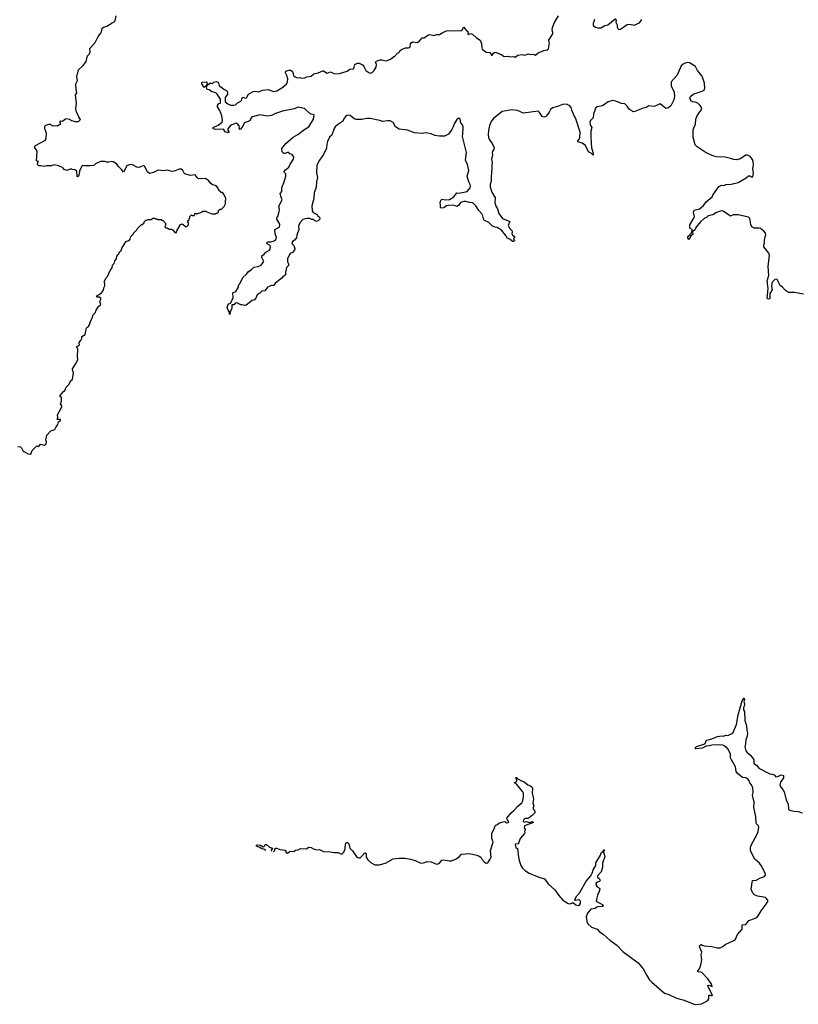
# Model space of a CAD drawing. Extents: x 2293878 to 2522763, y 823964 to 1006972.
# Tile 332 of 407: x 2449820 to 2461031, y 831674 to 845859. Entities that reach past the tile are written whole.
import ezdxf

# ---------------------------------------------------------------- set-up
doc = ezdxf.new("R2010")
doc.units = 0

msp = doc.modelspace()

# ---------------------------------------------------------------- linework, layer by layer
at = {"layer": '0CON20XD'}
for points in [[(2452374, 843584), (2452345, 843622), (2452275, 843613), (2452199, 843639), (2452187, 843647), (2452168, 843685), (2452143, 843707), (2452115, 843707), (2452045, 843677), (2452015, 843674), (2451945, 843692), (2451895, 843680), (2451815, 843690), (2451745, 843657), (2451691, 843641), (2451658, 843665), (2451615, 843748), (2451605, 843752), (2451585, 843750), (2451535, 843732), (2451507, 843733), (2451432, 843772), (2451395, 843770), (2451363, 843755), (2451315, 843662), (2451292, 843695), (2451245, 843738), (2451213, 843785), (2451165, 843813), (2451145, 843816), (2451105, 843807), (2451075, 843808), (2451045, 843818), (2450985, 843818), (2450909, 843781), (2450885, 843760), (2450835, 843752), (2450745, 843752), (2450725, 843758), (2450715, 843750), (2450681, 843675), (2450676, 843634), (2450665, 843605), (2450655, 843594), (2450645, 843600), (2450640, 843675), (2450615, 843697), (2450575, 843700), (2450565, 843710), (2450495, 843688), (2450450, 843705), (2450450, 843715), (2450435, 843730), (2450380, 843755), (2450315, 843767), (2450275, 843752), (2450207, 843753), (2450165, 843743), (2450125, 843753), (2450093, 843753), (2450078, 843775), (2450080, 843805), (2450090, 843815), (2450062, 843825), (2450072, 843955), (2450062, 843985), (2450040, 844015), (2450040, 844035), (2450045, 844048), (2450190, 844125), (2450200, 844155), (2450206, 844225), (2450181, 844285), (2450183, 844325), (2450195, 844338), (2450237, 844353), (2450265, 844352), (2450288, 844328), (2450325, 844333), (2450362, 844328), (2450410, 844365), (2450402, 844375), (2450400, 844395), (2450405, 844400), (2450435, 844398), (2450485, 844438), (2450535, 844427), (2450565, 844408), (2450617, 844393), (2450665, 844392), (2450697, 844423), (2450673, 844453), (2450672, 844465), (2450638, 844525), (2450628, 844575), (2450637, 844655), (2450622, 844775), (2450643, 844805), (2450631, 844855), (2450630, 844935), (2450652, 844985), (2450642, 845035), (2450643, 845055), (2450654, 845076), (2450665, 845138), (2450738, 845202), (2450777, 845255), (2450795, 845340), (2450823, 845367), (2450833, 845395), (2450828, 845442), (2450905, 845530), (2450948, 845615), (2450988, 845665), (2450997, 845685), (2451005, 845738), (2451025, 845753), (2451076, 845764), (2451152, 845815), (2451176, 845824), (2451192, 845845), (2451210, 845915)], [(2453354, 844474), (2453275, 844490), (2453170, 844460), (2453154, 844446), (2453135, 844404), (2453055, 844374), (2453025, 844312), (2452995, 844278), (2452978, 844295), (2452983, 844315), (2452977, 844335), (2452955, 844361), (2452935, 844369), (2452875, 844346), (2452852, 844328), (2452818, 844285), (2452818, 844268), (2452830, 844245), (2452830, 844235), (2452822, 844228), (2452780, 844245), (2452752, 844282), (2452645, 844276), (2452612, 844285), (2452600, 844295), (2452606, 844305), (2452679, 844341), (2452733, 844385), (2452739, 844405), (2452732, 844475), (2452702, 844552), (2452668, 844605), (2452668, 844625), (2452685, 844650), (2452710, 844655), (2452711, 844715), (2452664, 844784), (2452644, 844804), (2452585, 844821), (2452548, 844848), (2452523, 844853), (2452513, 844863), (2452510, 844895), (2452533, 844927), (2452565, 844950), (2452585, 844942), (2452595, 844940), (2452615, 844957), (2452655, 844968), (2452675, 844958), (2452683, 844945), (2452694, 844904), (2452715, 844894), (2452758, 844858), (2452803, 844835), (2452813, 844813), (2452814, 844785), (2452780, 844740), (2452778, 844678), (2452815, 844646), (2452855, 844626), (2452905, 844626), (2452925, 844632), (2452955, 844661), (2453004, 844686), (2453014, 844695), (2453025, 844732), (2453035, 844742), (2453065, 844730), (2453085, 844732), (2453113, 844787), (2453182, 844825), (2453215, 844829), (2453265, 844818), (2453315, 844844), (2453395, 844853), (2453475, 844824), (2453522, 844835), (2453595, 844878), (2453659, 844931), (2453678, 844962), (2453681, 845005), (2453667, 845057), (2453648, 845095), (2453653, 845117), (2453715, 845137), (2453750, 845115), (2453756, 845085), (2453764, 845055), (2453784, 845034), (2453815, 845022), (2453855, 845026), (2453875, 845017), (2453925, 845020), (2453956, 845034), (2454015, 845047), (2454055, 845080), (2454115, 845092), (2454185, 845123), (2454195, 845123), (2454245, 845088), (2454295, 845107), (2454355, 845079), (2454425, 845084), (2454535, 845120), (2454575, 845148), (2454625, 845150), (2454638, 845175), (2454644, 845216), (2454685, 845233), (2454708, 845232), (2454755, 845210), (2454777, 845185), (2454805, 845128), (2454845, 845097), (2454875, 845090), (2454894, 845096), (2454922, 845125), (2454951, 845175), (2454958, 845215), (2454942, 845245), (2454955, 845260), (2455007, 845283), (2455035, 845283), (2455095, 845268), (2455161, 845289), (2455205, 845330), (2455215, 845330), (2455260, 845375), (2455275, 845380), (2455290, 845395), (2455295, 845410), (2455315, 845428), (2455374, 845456), (2455415, 845453), (2455435, 845460), (2455442, 845475), (2455447, 845513), (2455454, 845526), (2455475, 845538), (2455545, 845530), (2455555, 845540), (2455565, 845540), (2455615, 845600), (2455645, 845600), (2455695, 845636), (2455725, 845644), (2455785, 845633), (2455825, 845644), (2455865, 845646), (2455913, 845677), (2455965, 845699), (2456175, 845704), (2456199, 845721), (2456205, 845748), (2456215, 845753), (2456244, 845714), (2456276, 845686), (2456270, 845655), (2456275, 845648), (2456315, 845659), (2456340, 845650), (2456395, 845597), (2456452, 845562), (2456469, 845515), (2456473, 845455), (2456481, 845435), (2456535, 845390), (2456590, 845385), (2456615, 845350), (2456625, 845350), (2456642, 845378), (2456665, 845389), (2456695, 845383), (2456762, 845352), (2456785, 845332), (2456805, 845328), (2456855, 845332), (2456875, 845322), (2456933, 845327), (2456955, 845318), (2456994, 845346), (2457055, 845357), (2457095, 845347), (2457145, 845366), (2457175, 845360), (2457215, 845362), (2457245, 845350), (2457285, 845380), (2457365, 845414), (2457414, 845426), (2457435, 845440), (2457447, 845525), (2457438, 845545), (2457438, 845565), (2457494, 845656), (2457497, 845675), (2457486, 845706), (2457490, 845745), (2457519, 845821), (2457578, 845915)], [(2458095, 845860), (2458077, 845803), (2458077, 845777), (2458112, 845752), (2458145, 845740), (2458185, 845740), (2458243, 845777), (2458290, 845785), (2458395, 845870), (2458407, 845847), (2458404, 845824), (2458421, 845785), (2458423, 845753), (2458432, 845732), (2458445, 845720), (2458470, 845725), (2458565, 845789), (2458605, 845797), (2458665, 845779), (2458745, 845812), (2458779, 845861)], [(2460842, 841962), (2460805, 842005), (2460770, 842030), (2460728, 842115), (2460715, 842121), (2460695, 842117), (2460660, 842085), (2460649, 842065), (2460644, 842015), (2460652, 841965), (2460623, 841915), (2460622, 841838), (2460597, 841835), (2460584, 841845), (2460596, 841985), (2460581, 842099), (2460606, 842175), (2460598, 842305), (2460616, 842465), (2460605, 842498), (2460532, 842585), (2460533, 842613), (2460542, 842645), (2460542, 842685), (2460561, 842765), (2460557, 842785), (2460535, 842813), (2460485, 842851), (2460468, 842858), (2460395, 842858), (2460363, 842873), (2460347, 842907), (2460332, 842995), (2460314, 843014), (2460165, 843048), (2460095, 843048), (2460055, 843029), (2459950, 843100), (2459924, 843106), (2459855, 843082), (2459802, 843048), (2459735, 843032), (2459715, 843015), (2459676, 842995), (2459621, 842949), (2459553, 842867), (2459544, 842835), (2459509, 842801), (2459511, 842765), (2459484, 842746), (2459465, 842702), (2459455, 842693), (2459439, 842715), (2459441, 842735), (2459469, 842761), (2459479, 842781), (2459498, 842795), (2459504, 842825), (2459502, 842835), (2459468, 842858), (2459468, 842905), (2459531, 843009), (2459534, 843025), (2459522, 843085), (2459533, 843117), (2459606, 843134), (2459665, 843181), (2459704, 843235), (2459791, 843305), (2459800, 843330), (2459884, 843456), (2459925, 843474), (2459958, 843472), (2459985, 843486), (2460065, 843492), (2460164, 843516), (2460280, 843580), (2460315, 843611), (2460335, 843611), (2460355, 843594), (2460374, 843596), (2460384, 843646), (2460377, 843715), (2460385, 843765), (2460383, 843813), (2460371, 843845), (2460338, 843888), (2460297, 843907), (2460275, 843908), (2460193, 843857), (2460145, 843841), (2460104, 843844), (2460055, 843860), (2459977, 843877), (2459855, 843885), (2459814, 843895), (2459705, 843941), (2459575, 844027), (2459546, 844056), (2459519, 844165), (2459518, 844275), (2459550, 844355), (2459557, 844425), (2459569, 844465), (2459606, 844525), (2459634, 844556), (2459643, 844585), (2459619, 844625), (2459584, 844655), (2459545, 844672), (2459505, 844676), (2459486, 844686), (2459470, 844735), (2459480, 844755), (2459515, 844786), (2459645, 844828), (2459675, 844845), (2459687, 844875), (2459678, 844945), (2459672, 844975), (2459645, 845044), (2459579, 845125), (2459552, 845185), (2459465, 845239), (2459435, 845242), (2459402, 845235), (2459371, 845219), (2459346, 845194), (2459285, 845062), (2459201, 844965), (2459202, 844905), (2459243, 844815), (2459250, 844755), (2459239, 844705), (2459195, 844620), (2459150, 844585), (2459125, 844581), (2459044, 844646), (2458955, 844610), (2458875, 844616), (2458846, 844594), (2458795, 844583), (2458675, 844536), (2458655, 844534), (2458641, 844541), (2458598, 844565), (2458565, 844615), (2458535, 844646), (2458485, 844653), (2458405, 844685), (2458355, 844694), (2458293, 844677), (2458211, 844619), (2458135, 844602), (2458109, 844585), (2458096, 844535), (2458080, 844505), (2458077, 844445), (2458039, 844405), (2458029, 844385), (2458033, 844343), (2458058, 844305), (2458041, 844255), (2458041, 844165), (2458053, 844015), (2458079, 843935), (2458075, 843908), (2458048, 843938), (2458022, 843945), (2458010, 843955), (2457965, 844048), (2457920, 844080), (2457855, 844100), (2457857, 844115), (2457879, 844141), (2457887, 844163), (2457891, 844239), (2457822, 844445), (2457798, 844485), (2457770, 844555), (2457761, 844595), (2457740, 844620), (2457691, 844641), (2457635, 844637), (2457565, 844610), (2457490, 844590), (2457461, 844565), (2457442, 844525), (2457406, 844475), (2457395, 844464), (2457366, 844454), (2457344, 844464), (2457304, 844524), (2457285, 844539), (2457075, 844511), (2456985, 844552), (2456905, 844560), (2456765, 844537), (2456641, 844435), (2456615, 844400), (2456585, 844335), (2456572, 844265), (2456567, 844203), (2456572, 844162), (2456586, 844126), (2456624, 844075), (2456651, 844015), (2456649, 843995), (2456630, 843970), (2456622, 843945), (2456628, 843905), (2456614, 843855), (2456622, 843795), (2456616, 843764), (2456618, 843715), (2456607, 843595), (2456609, 843535), (2456596, 843485), (2456595, 843450), (2456616, 843375), (2456665, 843292), (2456661, 843221), (2456680, 843165), (2456699, 843135), (2456718, 843065), (2456773, 842993), (2456875, 842950), (2456854, 842895), (2456875, 842852), (2456905, 842820), (2456910, 842805), (2456905, 842780), (2456911, 842761), (2456945, 842738), (2456950, 842725), (2456930, 842705), (2456942, 842675), (2456930, 842665), (2456915, 842664), (2456877, 842697), (2456841, 842711), (2456821, 842751), (2456756, 842826), (2456695, 842864), (2456665, 842869), (2456629, 842885), (2456575, 842939), (2456512, 842965), (2456503, 842975), (2456486, 843035), (2456472, 843062), (2456429, 843109), (2456388, 843178), (2456345, 843223), (2456295, 843227), (2456245, 843240), (2456215, 843239), (2456165, 843224), (2456138, 843182), (2456115, 843168), (2456068, 843188), (2455996, 843184), (2455965, 843179), (2455925, 843149), (2455884, 843144), (2455878, 843155), (2455881, 843185), (2455874, 843226), (2455890, 843265), (2455900, 843275), (2455955, 843264), (2456010, 843270), (2456072, 843305), (2456115, 843364), (2456145, 843360), (2456265, 843382), (2456304, 843435), (2456309, 843455), (2456308, 843485), (2456289, 843525), (2456264, 843604), (2456286, 843685), (2456268, 843775), (2456240, 843835), (2456253, 843945), (2456194, 844175), (2456202, 844215), (2456198, 844245), (2456207, 844275), (2456206, 844316), (2456197, 844345), (2456170, 844375), (2456160, 844425), (2456145, 844442), (2456115, 844423), (2456075, 844360), (2456063, 844317), (2456042, 844275), (2455995, 844212), (2455975, 844199), (2455935, 844183), (2455865, 844179), (2455795, 844192), (2455745, 844215), (2455661, 844231), (2455615, 844222), (2455505, 844228), (2455405, 844270), (2455285, 844283), (2455232, 844315), (2455196, 844376), (2455152, 844402), (2455115, 844404), (2455045, 844392), (2455005, 844407), (2454865, 844438), (2454815, 844435), (2454745, 844420), (2454665, 844419), (2454635, 844432), (2454577, 844477), (2454555, 844483), (2454532, 844478), (2454511, 844465), (2454495, 844445), (2454468, 844392), (2454394, 844346), (2454364, 844315), (2454349, 844291), (2454315, 844197), (2454282, 844168), (2454254, 844106), (2454243, 844067), (2454235, 844007), (2454195, 843915), (2454136, 843834), (2454097, 843763), (2454093, 843655), (2454108, 843585), (2454094, 843524), (2454090, 843445), (2454061, 843365), (2454055, 843285), (2454028, 843178), (2454030, 843105), (2454045, 843083), (2454102, 843055), (2454114, 843034), (2454138, 843015), (2454140, 842985), (2454115, 842960), (2454095, 842952), (2454065, 842968), (2454052, 842982), (2454025, 842982), (2453995, 842996), (2453954, 842996), (2453895, 842979), (2453852, 842935), (2453834, 842885), (2453840, 842835), (2453810, 842755), (2453803, 842715), (2453778, 842682), (2453753, 842667), (2453739, 842645), (2453742, 842632), (2453766, 842606), (2453782, 842565), (2453775, 842540), (2453748, 842505), (2453715, 842490), (2453703, 842477), (2453674, 842416), (2453674, 842374), (2453692, 842335), (2453692, 842318), (2453663, 842287), (2453648, 842215), (2453648, 842185), (2453638, 842172), (2453610, 842155), (2453600, 842140), (2453555, 842108), (2453529, 842081), (2453505, 842068), (2453492, 842055), (2453485, 842032), (2453445, 842028), (2453410, 842015), (2453390, 842005), (2453350, 841955), (2453305, 841950), (2453275, 841917), (2453238, 841895), (2453220, 841845), (2453200, 841825), (2453165, 841812), (2453080, 841745), (2453055, 841740), (2453025, 841753), (2453003, 841753), (2452945, 841780), (2452924, 841776), (2452905, 841750), (2452875, 841750), (2452872, 841705), (2452850, 841645), (2452845, 841610), (2452840, 841615), (2452840, 841645), (2452820, 841675), (2452808, 841715), (2452817, 841745), (2452832, 841765), (2452853, 841777), (2452891, 841845), (2452888, 841922), (2452932, 841945), (2452968, 842005), (2452968, 842035), (2452990, 842055), (2453032, 842145), (2453086, 842194), (2453111, 842229), (2453155, 842258), (2453190, 842295), (2453255, 842303), (2453295, 842323), (2453333, 842375), (2453304, 842435), (2453304, 842456), (2453339, 842481), (2453365, 842512), (2453415, 842538), (2453428, 842555), (2453430, 842595), (2453415, 842613), (2453381, 842631), (2453378, 842645), (2453382, 842655), (2453395, 842661), (2453435, 842660), (2453485, 842672), (2453501, 842685), (2453514, 842706), (2453518, 842728), (2453499, 842775), (2453492, 842835), (2453547, 842863), (2453559, 842875), (2453564, 842895), (2453564, 842915), (2453520, 842985), (2453520, 843005), (2453538, 843025), (2453556, 843095), (2453561, 843125), (2453553, 843175), (2453598, 843265), (2453579, 843315), (2453571, 843355), (2453592, 843385), (2453596, 843435), (2453630, 843525), (2453651, 843605), (2453650, 843640), (2453623, 843665), (2453646, 843695), (2453695, 843735), (2453714, 843776), (2453761, 843849), (2453765, 843880), (2453745, 843918), (2453710, 843925), (2453694, 843946), (2453675, 843947), (2453639, 843931), (2453622, 843932), (2453600, 843955), (2453593, 844005), (2453650, 844075), (2453755, 844166), (2453825, 844205), (2453925, 844283), (2453985, 844315), (2454051, 844425), (2454058, 844488), (2454015, 844498), (2453995, 844509), (2453921, 844581), (2453825, 844598), (2453775, 844576), (2453605, 844541), (2453505, 844510), (2453445, 844477), (2453385, 844467), (2453354, 844474)], [(2452475, 844880), (2452460, 844895), (2452460, 844905), (2452440, 844935), (2452440, 844955), (2452445, 844960), (2452505, 844962), (2452518, 844945), (2452512, 844925), (2452503, 844907), (2452475, 844880)], [(2449795, 839712), (2449830, 839705), (2449845, 839690), (2449870, 839645), (2449943, 839603), (2449972, 839598), (2449985, 839610), (2450000, 839655), (2450065, 839722), (2450095, 839710), (2450118, 839742), (2450175, 839732), (2450199, 839751), (2450207, 839775), (2450198, 839805), (2450212, 839875), (2450270, 839935), (2450326, 839954), (2450338, 839985), (2450368, 840025), (2450380, 840065), (2450407, 840083), (2450405, 840098), (2450365, 840100), (2450360, 840105), (2450367, 840133), (2450363, 840165), (2450425, 840280), (2450426, 840296), (2450408, 840325), (2450420, 840365), (2450420, 840415), (2450403, 840433), (2450402, 840445), (2450448, 840502), (2450468, 840515), (2450488, 840565), (2450533, 840607), (2450555, 840660), (2450582, 840678), (2450592, 840775), (2450584, 840794), (2450581, 840829), (2450635, 840910), (2450658, 840965), (2450652, 841005), (2450658, 841115), (2450640, 841145), (2450640, 841155), (2450668, 841162), (2450680, 841175), (2450677, 841197), (2450670, 841205), (2450701, 841239), (2450712, 841265), (2450712, 841295), (2450760, 841325), (2450770, 841375), (2450778, 841385), (2450778, 841405), (2450787, 841423), (2450806, 841434), (2450822, 841455), (2450842, 841525), (2450862, 841558), (2450878, 841605), (2450908, 841635), (2450922, 841675), (2450952, 841725), (2450988, 841755), (2450972, 841795), (2450990, 841835), (2450988, 841845), (2450964, 841864), (2450934, 841864), (2450923, 841875), (2450935, 841888), (2450965, 841898), (2450998, 841925), (2451027, 841963), (2451033, 841997), (2451047, 842025), (2451042, 842095), (2451065, 842140), (2451085, 842160), (2451120, 842245), (2451150, 842285), (2451158, 842325), (2451178, 842345), (2451190, 842385), (2451212, 842415), (2451218, 842452), (2451238, 842475), (2451248, 842485), (2451258, 842515), (2451280, 842535), (2451293, 842577), (2451330, 842625), (2451330, 842635), (2451355, 842662), (2451385, 842680), (2451395, 842680), (2451410, 842695), (2451422, 842738), (2451460, 842775), (2451460, 842785), (2451505, 842830), (2451510, 842845), (2451575, 842910), (2451585, 842910), (2451610, 842935), (2451612, 842948), (2451633, 842967), (2451665, 842980), (2451715, 842980), (2451735, 843000), (2451765, 843000), (2451772, 842992), (2451795, 842990), (2451805, 842980), (2451855, 842980), (2451880, 842965), (2451918, 842928), (2451920, 842895), (2451912, 842888), (2451910, 842875), (2451922, 842862), (2451945, 842860), (2451973, 842843), (2452005, 842840), (2452015, 842830), (2452025, 842830), (2452055, 842792), (2452075, 842790), (2452082, 842815), (2452135, 842910), (2452148, 842912), (2452155, 842920), (2452162, 842912), (2452175, 842910), (2452205, 842880), (2452228, 842882), (2452248, 842902), (2452250, 842935), (2452240, 842945), (2452240, 842965), (2452258, 842972), (2452260, 842995), (2452270, 843005), (2452270, 843025), (2452295, 843050), (2452305, 843040), (2452335, 843040), (2452342, 843068), (2452355, 843070), (2452362, 843062), (2452375, 843060), (2452382, 843068), (2452427, 843083), (2452455, 843100), (2452505, 843100), (2452515, 843090), (2452585, 843060), (2452645, 843060), (2452655, 843070), (2452668, 843072), (2452680, 843085), (2452682, 843108), (2452705, 843130), (2452725, 843130), (2452765, 843170), (2452782, 843208), (2452782, 843258), (2452790, 843265), (2452790, 843285), (2452782, 843292), (2452760, 843345), (2452738, 843368), (2452722, 843372), (2452705, 843390), (2452690, 843395), (2452690, 843405), (2452656, 843456), (2452632, 843472), (2452595, 843480), (2452565, 843502), (2452545, 843537), (2452495, 843572), (2452395, 843568), (2452374, 843584)], [(2461105, 841906), (2460975, 841928), (2460895, 841930), (2460865, 841942), (2460842, 841962)], [(2460484, 833496), (2460542, 833518), (2460560, 833535), (2460560, 833555), (2460494, 833674), (2460470, 833710), (2460407, 833765), (2460340, 833885), (2460342, 833938), (2460350, 833965), (2460436, 834124), (2460451, 834165), (2460460, 834225), (2460457, 834247), (2460430, 834275), (2460422, 834295), (2460418, 834375), (2460390, 834515), (2460397, 834585), (2460372, 834685), (2460379, 834725), (2460374, 834795), (2460357, 834835), (2460331, 834865), (2460322, 834895), (2460305, 834918), (2460275, 834938), (2460225, 834943), (2460150, 835005), (2460138, 835028), (2460127, 835097), (2460067, 835195), (2460056, 835226), (2460053, 835283), (2460018, 835355), (2459995, 835380), (2459985, 835380), (2459965, 835400), (2459945, 835407), (2459895, 835412), (2459785, 835408), (2459745, 835396), (2459705, 835391), (2459647, 835363), (2459555, 835357), (2459540, 835365), (2459563, 835387), (2459683, 835427), (2459698, 835445), (2459697, 835465), (2459712, 835478), (2459785, 835499), (2459866, 835534), (2459925, 835544), (2459955, 835538), (2459985, 835551), (2460015, 835547), (2460090, 835580), (2460140, 835705), (2460167, 835845), (2460224, 836045), (2460244, 836085), (2460253, 836083), (2460256, 836064), (2460247, 836035), (2460254, 836006), (2460257, 835985), (2460243, 835945), (2460242, 835915), (2460258, 835895), (2460262, 835765), (2460286, 835685), (2460290, 835625), (2460300, 835585), (2460296, 835535), (2460277, 835485), (2460270, 835425), (2460259, 835385), (2460276, 835325), (2460295, 835302), (2460349, 835259), (2460389, 835195), (2460390, 835145), (2460430, 835120), (2460460, 835075), (2460620, 834995), (2460655, 834992), (2460685, 834978), (2460705, 834950), (2460745, 834960), (2460782, 834978), (2460819, 834969), (2460818, 834935), (2460774, 834876), (2460767, 834835), (2460776, 834806), (2460808, 834768), (2460826, 834735), (2460856, 834616), (2460884, 834564), (2460889, 834485), (2460905, 834473), (2460971, 834459), (2461030, 834450), (2461085, 834433)], [(2453678, 833850), (2453704, 833876), (2453745, 833880), (2453766, 833874), (2453792, 833895), (2453829, 833901), (2453865, 833917), (2453945, 833914), (2453985, 833938), (2454015, 833934), (2454052, 833912), (2454091, 833899), (2454135, 833904), (2454195, 833878), (2454295, 833872), (2454345, 833860), (2454405, 833860), (2454445, 833842), (2454465, 833844), (2454488, 833865), (2454504, 833915), (2454510, 833975), (2454518, 833995), (2454535, 834008), (2454561, 833985), (2454574, 833924), (2454610, 833885), (2454673, 833793), (2454697, 833783), (2454720, 833785), (2454773, 833837), (2454784, 833856), (2454795, 833858), (2454806, 833845), (2454810, 833795), (2454830, 833755), (2454881, 833711), (2454935, 833684), (2454995, 833683), (2455085, 833710), (2455195, 833769), (2455285, 833781), (2455365, 833779), (2455445, 833766), (2455515, 833746), (2455595, 833710), (2455635, 833712), (2455685, 833730), (2455746, 833726), (2455822, 833695), (2455845, 833696), (2455864, 833706), (2455898, 833752), (2455915, 833756), (2456002, 833742), (2456037, 833743), (2456095, 833766), (2456149, 833801), (2456180, 833835), (2456295, 833846), (2456400, 833825), (2456435, 833810), (2456458, 833795), (2456472, 833765), (2456512, 833722), (2456535, 833710), (2456558, 833712), (2456595, 833765), (2456607, 833793), (2456598, 833885), (2456636, 834015), (2456616, 834065), (2456617, 834135), (2456657, 834215), (2456664, 834245), (2456675, 834256), (2456692, 834258), (2456718, 834285), (2456760, 834300), (2456805, 834306), (2456835, 834291), (2456855, 834294), (2456863, 834305), (2456860, 834315), (2456837, 834335), (2456833, 834355), (2456894, 834435), (2456934, 834465), (2456990, 834530), (2457049, 834575), (2457064, 834605), (2457074, 834666), (2457074, 834714), (2457066, 834735), (2456980, 834840), (2456958, 834858), (2456940, 834865), (2456980, 834885), (2456980, 834905), (2456965, 834940), (2456975, 834942), (2456992, 834922), (2457043, 834893), (2457085, 834879), (2457135, 834834), (2457175, 834822), (2457195, 834808), (2457203, 834785), (2457200, 834715), (2457217, 834635), (2457208, 834575), (2457224, 834535), (2457210, 834495), (2457238, 834455), (2457236, 834435), (2457205, 834397), (2457155, 834359), (2457135, 834350), (2457095, 834351), (2457075, 834330), (2457070, 834315), (2457085, 834300), (2457115, 834306), (2457155, 834294), (2457205, 834306), (2457220, 834295), (2457088, 834245), (2457082, 834215), (2457100, 834195), (2457098, 834182), (2457090, 834165), (2457092, 834145), (2457088, 834135), (2457024, 834065), (2456998, 833982), (2456965, 833988), (2456953, 833975), (2456964, 833934), (2456987, 833917), (2457000, 833795), (2457011, 833745), (2457036, 833675), (2457058, 833635), (2457104, 833595), (2457154, 833564), (2457295, 833508), (2457375, 833484), (2457431, 833411), (2457524, 833325), (2457581, 833241), (2457638, 833175), (2457716, 833125), (2457745, 833120), (2457775, 833134), (2457795, 833134), (2457828, 833108), (2457865, 833099), (2457885, 833111), (2457893, 833125), (2457894, 833155), (2457885, 833176), (2457865, 833181), (2457821, 833171), (2457813, 833173), (2457813, 833185), (2457844, 833235), (2457886, 833284), (2457975, 833448), (2458042, 833525), (2458062, 833565), (2458077, 833613), (2458114, 833675), (2458117, 833713), (2458182, 833825), (2458193, 833857), (2458219, 833881), (2458225, 833898), (2458235, 833900), (2458236, 833885), (2458227, 833875), (2458226, 833865), (2458242, 833825), (2458243, 833805), (2458212, 833708), (2458211, 833645), (2458191, 833585), (2458140, 833525), (2458141, 833505), (2458170, 833480), (2458176, 833465), (2458167, 833443), (2458125, 833431), (2458113, 833415), (2458119, 833389), (2458135, 833369), (2458167, 833347), (2458171, 833331), (2458160, 833290), (2458139, 833245), (2458132, 833208), (2458122, 833162), (2458215, 833107), (2458222, 833095), (2458218, 833085), (2458208, 833082), (2458145, 833081), (2458128, 833075), (2458105, 833054), (2458045, 833044), (2457995, 832989), (2457977, 832935), (2457988, 832865), (2458002, 832835), (2458055, 832786), (2458135, 832755), (2458167, 832717), (2458221, 832685), (2458317, 832597), (2458417, 832527), (2458504, 832434), (2458725, 832271), (2458795, 832185), (2458850, 832090), (2458883, 832033), (2458921, 831991), (2459105, 831833), (2459165, 831815), (2459275, 831765), (2459385, 831735), (2459515, 831679), (2459555, 831674), (2459635, 831683), (2459685, 831703), (2459729, 831731), (2459740, 831755), (2459742, 831808), (2459762, 831808), (2459785, 831798), (2459797, 831805), (2459733, 831925), (2459730, 831945), (2459735, 831950), (2459756, 831946), (2459788, 831932), (2459775, 831972), (2459729, 832039), (2459648, 832128), (2459625, 832139), (2459583, 832143), (2459584, 832156), (2459610, 832185), (2459627, 832243), (2459640, 832315), (2459632, 832385), (2459642, 832425), (2459612, 832495), (2459610, 832515), (2459630, 832535), (2459635, 832538), (2459645, 832528), (2459675, 832517), (2459786, 832506), (2459865, 832490), (2459905, 832490), (2459943, 832507), (2459978, 832535), (2460102, 832595), (2460127, 832615), (2460155, 832678), (2460222, 832755), (2460221, 832819), (2460274, 832826), (2460319, 832881), (2460401, 832909), (2460433, 832927), (2460453, 832947), (2460495, 833020), (2460568, 833115), (2460590, 833155), (2460590, 833175), (2460560, 833215), (2460444, 833234), (2460402, 833252), (2460378, 833275), (2460353, 833333), (2460370, 833460), (2460425, 833462), (2460484, 833496)], [(2453365, 833889), (2453335, 833911), (2453304, 833914), (2453270, 833940), (2453242, 833945), (2453230, 833955), (2453231, 833969), (2453245, 833974), (2453285, 833969), (2453325, 833942), (2453340, 833950), (2453352, 833978), (2453375, 833977), (2453415, 833939), (2453462, 833925), (2453440, 833895), (2453445, 833881)], [(2453472, 833878), (2453485, 833879), (2453492, 833888), (2453494, 833916), (2453506, 833924), (2453524, 833926), (2453567, 833907), (2453640, 833895), (2453652, 833882), (2453652, 833865), (2453670, 833851)]]:
    msp.add_lwpolyline(points, dxfattribs=at)

doc.saveas('drawing.dxf')
